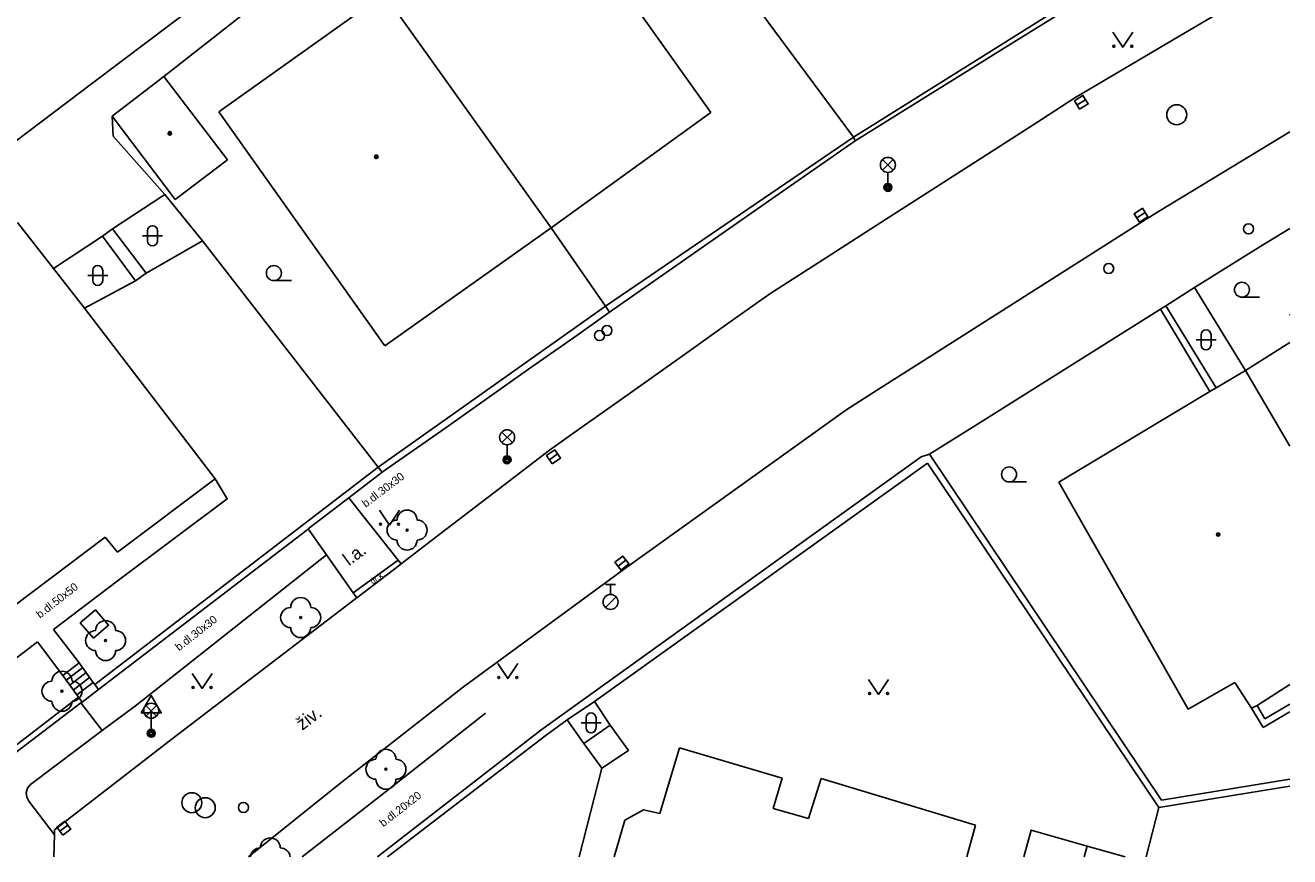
# Model space of a CAD drawing. Extents: x -600391 to -599491, y -1160176 to -1159402.
# Drawn here: x -599554 to -599490.8, y -1160176.1 to -1160134.5 of the extents above; entities that cross this region are included whole.
import ezdxf

# ---------------------------------------------------------------- set-up
doc = ezdxf.new("R2010")
doc.units = 0
for name, color, linetype in [('Level 10', 7, 'Continuous'), ('Level 11', 7, 'Continuous'), ('Level 22', 7, 'Continuous'), ('Level 26', 7, 'Continuous'), ('Level 27', 7, 'Continuous'), ('Level 28', 7, 'Continuous'), ('Level 33', 7, 'Continuous'), ('Level 34', 7, 'Continuous'), ('Level 36', 7, 'Continuous'), ('Level 39', 7, 'Continuous'), ('Level 40', 7, 'Continuous'), ('Level 5', 7, 'Continuous'), ('Level 51', 7, 'Continuous'), ('Level 7', 7, 'Continuous')]:
    doc.layers.add(name, color=color, linetype=linetype)

msp = doc.modelspace()

# ---------------------------------------------------------------- linework, layer by layer
at = {"layer": 'Level 10'}
msp.add_line((-599538.21, -1160172.39), (-599542.818, -1160176.079), dxfattribs=at)
for points in [[(-599501.51, -1160138.17), (-599496.264, -1160135.071), (-599490.773, -1160131.827)], [(-599516.76, -1160147.96), (-599513.697, -1160145.993), (-599511.211, -1160144.398), (-599505.937, -1160141.012), (-599503.52, -1160139.46), (-599501.51, -1160138.17)], [(-599490.773, -1160139.864), (-599495.125, -1160142.505), (-599497.241, -1160143.79), (-599497.95, -1160144.22)], [(-599497.95, -1160144.22), (-599508.878, -1160151.172), (-599511.37, -1160152.76), (-599512.96, -1160153.77)], [(-599527.77, -1160155.77), (-599526.6, -1160154.94), (-599524.13, -1160153.19), (-599521.14, -1160151.07), (-599518.738, -1160149.363), (-599516.76, -1160147.96)], [(-599512.96, -1160153.77), (-599524.02, -1160161.69)], [(-599546.63, -1160170.19), (-599537.46, -1160163.18), (-599537.41, -1160163.14), (-599535.29, -1160161.53), (-599535.19, -1160161.45), (-599533.23, -1160159.95), (-599530.55, -1160157.9), (-599527.77, -1160155.77)], [(-599524.02, -1160161.69), (-599532.07, -1160167.6)], [(-599532.07, -1160167.6), (-599538.21, -1160172.39)], [(-599552.51, -1160174.73), (-599546.63, -1160170.19)], [(-599552.51, -1160174.73), (-599552.52, -1160174.98), (-599552.545, -1160176.079)]]:
    msp.add_lwpolyline(points, dxfattribs=at)
at = {"layer": 'Level 11'}
for p, q in [((-599525.16, -1160171.66), (-599526.286, -1160176.079)), ((-599497.953, -1160176.079), (-599497.32, -1160173.62)), ((-599537.57, -1160174.09), (-599540.13, -1160176.079)), ((-599500.89, -1160175.55), (-599501.045, -1160176.079)), ((-599498.992, -1160176.079), (-599500.89, -1160175.55))]:
    msp.add_line(p, q, dxfattribs=at)
for points in [[(-599526.68, -1160121.12), (-599512.57, -1160140.13)], [(-599557.8, -1160142.85), (-599550.6, -1160137.42)], [(-599549.63, -1160139.08), (-599549.59, -1160140.08)], [(-599549.59, -1160140.08), (-599547, -1160143)], [(-599512.57, -1160140.13), (-599512.5, -1160140.31)], [(-599547, -1160143), (-599549.61, -1160144.71)], [(-599547, -1160143), (-599545.11, -1160145.31)], [(-599527.69, -1160144.66), (-599524.98, -1160148.58)], [(-599550.12, -1160145.08), (-599552.56, -1160146.69)], [(-599549.61, -1160144.71), (-599550.12, -1160145.08)], [(-599548.46, -1160147.3), (-599550.12, -1160145.08)], [(-599549.61, -1160144.71), (-599547.93, -1160146.93)], [(-599547.93, -1160146.93), (-599545.11, -1160145.31)], [(-599545.11, -1160145.31), (-599536.34, -1160156.61)], [(-599548.46, -1160147.3), (-599547.93, -1160146.93)], [(-599551.02, -1160148.67), (-599548.46, -1160147.3)], [(-599492.99, -1160151.79), (-599495.54, -1160147.64)], [(-599524.98, -1160148.58), (-599524.77, -1160148.88)], [(-599494.76, -1160152.83), (-599497.23, -1160148.73)], [(-599496.96, -1160148.55), (-599494.45, -1160152.66)], [(-599536.34, -1160156.61), (-599536.14, -1160156.87)], [(-599549.38, -1160162.31), (-599543.88, -1160158.2), (-599544.49, -1160157.2)], [(-599536.8, -1160159.42), (-599537.81, -1160158.15)], [(-599539.83, -1160159.7), (-599538.92, -1160160.99)], [(-599535.19, -1160161.45), (-599535.33, -1160161.27), (-599536.8, -1160159.42)], [(-599553.72, -1160172.47), (-599550.14, -1160169.78), (-599548.47, -1160168.54), (-599538.92, -1160160.99)], [(-599538.92, -1160160.99), (-599537.58, -1160162.9), (-599537.41, -1160163.14)], [(-599535.33, -1160161.27), (-599537.58, -1160162.9)], [(-599549.38, -1160162.31), (-599552.56, -1160164.73)], [(-599552.56, -1160164.73), (-599551.29, -1160166.4)], [(-599555.45, -1160166.93), (-599553.37, -1160165.35)], [(-599553.37, -1160165.35), (-599552.1, -1160167.02)], [(-599551.29, -1160166.4), (-599552.1, -1160167.02)], [(-599551.11, -1160166.64), (-599551.93, -1160167.26)], [(-599551.29, -1160166.4), (-599550.58, -1160167.37), (-599550.5, -1160167.48)], [(-599551.32, -1160168.11), (-599551.4, -1160167.99), (-599552.1, -1160167.02)], [(-599550.94, -1160166.88), (-599551.75, -1160167.51)], [(-599550.76, -1160167.13), (-599551.58, -1160167.75)], [(-599550.58, -1160167.37), (-599551.4, -1160167.99)], [(-599551.2, -1160168.39), (-599550.14, -1160169.78)], [(-599525.52, -1160168.32), (-599524.74, -1160169.51)], [(-599530.97, -1160168.9), (-599535.98, -1160172.85), (-599537.57, -1160174.09)], [(-599526.06, -1160170.43), (-599526.89, -1160169.24)], [(-599526.06, -1160170.43), (-599524.74, -1160169.51)], [(-599524.74, -1160169.51), (-599523.82, -1160170.77)], [(-599525.16, -1160171.66), (-599526.06, -1160170.43)], [(-599523.82, -1160170.77), (-599525.16, -1160171.66)], [(-599553.8, -1160173.31), (-599553.9, -1160173.11), (-599553.93, -1160172.88), (-599553.86, -1160172.65), (-599553.72, -1160172.47)], [(-599552.52, -1160174.98), (-599553.8, -1160173.31)], [(-599500.89, -1160175.55), (-599503.69, -1160174.75), (-599504.067, -1160176.079)]]:
    msp.add_lwpolyline(points, dxfattribs=at)
at = {"layer": 'Level 22'}
for centre in [(-599534.89, -1160159.76), (-599540.21, -1160164.13), (-599549.96, -1160165.28), (-599552.14, -1160167.81), (-599535.95, -1160171.71)]:
    msp.add_circle(centre, 0.05, dxfattribs=at)
for centre, start, end in [((-599534.89, -1160159.26), 0, 180), ((-599535.39, -1160159.76), 90, 270), ((-599534.39, -1160159.76), 270, 90), ((-599534.89, -1160160.26), 180, 0), ((-599540.71, -1160164.13), 90, 270), ((-599540.21, -1160163.63), 0, 180), ((-599539.71, -1160164.13), 270, 90), ((-599550.46, -1160165.28), 90, 270), ((-599549.96, -1160164.78), 0, 180), ((-599549.46, -1160165.28), 270, 90), ((-599540.21, -1160164.63), 180, 0), ((-599549.96, -1160165.78), 180, 0), ((-599552.64, -1160167.81), 90, 270), ((-599552.14, -1160167.31), 0, 180), ((-599551.64, -1160167.81), 270, 90), ((-599552.14, -1160168.31), 180, 0), ((-599536.45, -1160171.71), 90, 270), ((-599535.95, -1160171.21), 0, 180), ((-599535.45, -1160171.71), 270, 90), ((-599535.95, -1160172.21), 180, 0), ((-599542.23, -1160176.14), 90, 172.94711), ((-599541.73, -1160175.64), 0, 180), ((-599541.23, -1160176.14), 7.05289, 90)]:
    msp.add_arc(centre, 0.5, start, end, dxfattribs=at)
at = {"layer": 'Level 26'}
msp.add_lwpolyline([(-599550.573, -1160165.155), (-599549.815, -1160164.503), (-599550.467, -1160163.745), (-599551.225, -1160164.397)], close=True, dxfattribs=at)
at = {"layer": 'Level 27'}
for p, q in [((-599501.403, -1160138.521), (-599500.977, -1160138.259)), ((-599498.42, -1160144.166), (-599498, -1160143.894)), ((-599527.775, -1160156.244), (-599527.365, -1160155.956)), ((-599524.346, -1160161.565), (-599523.954, -1160161.255)), ((-599552.25, -1160174.81), (-599551.85, -1160174.51))]:
    msp.add_line(p, q, dxfattribs=at)
for points in [[(-599501.272, -1160138.734), (-599500.846, -1160138.472), (-599501.108, -1160138.046), (-599501.534, -1160138.308)], [(-599498.284, -1160144.376), (-599497.864, -1160144.104), (-599498.136, -1160143.684), (-599498.556, -1160143.956)], [(-599527.631, -1160156.448), (-599527.222, -1160156.161), (-599527.509, -1160155.752), (-599527.918, -1160156.039)], [(-599524.191, -1160161.761), (-599523.799, -1160161.451), (-599524.109, -1160161.059), (-599524.501, -1160161.369)], [(-599552.101, -1160175.01), (-599551.7, -1160174.711), (-599551.999, -1160174.31), (-599552.4, -1160174.609)]]:
    msp.add_lwpolyline(points, close=True, dxfattribs=at)
for centre in [(-599496.42, -1160139.01), (-599545.65, -1160173.38), (-599544.98, -1160173.63)]:
    msp.add_circle(centre, 0.5, dxfattribs=at)
at = {"layer": 'Level 28'}
for p, q in [((-599524.97, -1160162.475), (-599524.47, -1160162.475)), ((-599524.72, -1160162.975), (-599524.72, -1160162.475)), ((-599524.978, -1160163.622), (-599524.448, -1160163.092))]:
    msp.add_line(p, q, dxfattribs=at)
for centre, radius in [((-599492.83, -1160144.71), 0.25), ((-599499.82, -1160146.69), 0.25), ((-599524.9, -1160149.79), 0.25), ((-599525.27, -1160150.04), 0.25), ((-599524.72, -1160163.35), 0.375), ((-599543.07, -1160173.62), 0.25)]:
    msp.add_circle(centre, radius, dxfattribs=at)
at = {"layer": 'Level 33'}
for p, q in [((-599511.125, -1160141.78), (-599510.595, -1160141.25)), ((-599511.125, -1160141.25), (-599510.595, -1160141.78)), ((-599510.86, -1160141.89), (-599510.86, -1160142.64)), ((-599530.155, -1160155.39), (-599529.625, -1160154.86)), ((-599530.155, -1160154.86), (-599529.625, -1160155.39)), ((-599529.89, -1160155.5), (-599529.89, -1160156.25)), ((-599547.945, -1160169.05), (-599547.415, -1160168.52)), ((-599547.945, -1160168.52), (-599547.415, -1160169.05)), ((-599547.68, -1160169.16), (-599547.68, -1160169.91))]:
    msp.add_line(p, q, dxfattribs=at)
for centre, radius in [((-599510.86, -1160141.515), 0.375), ((-599510.86, -1160142.64), 0.2), ((-599510.86, -1160142.64), 0.145), ((-599510.86, -1160142.64), 0.0876), ((-599529.89, -1160155.125), 0.375), ((-599529.89, -1160156.25), 0.2), ((-599529.89, -1160156.25), 0.145), ((-599529.89, -1160156.25), 0.0876), ((-599547.68, -1160168.785), 0.375), ((-599547.68, -1160169.91), 0.2), ((-599547.68, -1160169.91), 0.145), ((-599547.68, -1160169.91), 0.0876)]:
    msp.add_circle(centre, radius, dxfattribs=at)
at = {"layer": 'Level 34'}
msp.add_line((-599547.68, -1160168.892), (-599547.68, -1160169.91), dxfattribs=at)
msp.add_lwpolyline([(-599548.18, -1160168.892), (-599547.18, -1160168.892), (-599547.68, -1160168.026)], close=True, dxfattribs=at)
at = {"layer": 'Level 36'}
for p, q in [((-599548.116, -1160145.056), (-599547.116, -1160145.056)), ((-599547.866, -1160144.806), (-599547.866, -1160145.306)), ((-599547.366, -1160144.806), (-599547.366, -1160145.306)), ((-599550.856, -1160147.036), (-599549.856, -1160147.036)), ((-599550.606, -1160146.786), (-599550.606, -1160147.286)), ((-599550.106, -1160146.786), (-599550.106, -1160147.286)), ((-599541.55, -1160147.295), (-599540.675, -1160147.295)), ((-599493.16, -1160148.125), (-599492.285, -1160148.125)), ((-599495.456, -1160150.256), (-599494.456, -1160150.256)), ((-599495.206, -1160150.006), (-599495.206, -1160150.506)), ((-599494.706, -1160150.006), (-599494.706, -1160150.506)), ((-599504.8, -1160157.355), (-599503.925, -1160157.355)), ((-599525.946, -1160169.146), (-599525.946, -1160169.646)), ((-599525.446, -1160169.146), (-599525.446, -1160169.646)), ((-599526.196, -1160169.396), (-599525.196, -1160169.396))]:
    msp.add_line(p, q, dxfattribs=at)
for points in [[(-599499.62, -1160134.89), (-599499.12, -1160135.64), (-599498.62, -1160134.89)], [(-599536.27, -1160158.76), (-599535.77, -1160159.51), (-599535.27, -1160158.76)], [(-599530.36, -1160166.43), (-599529.86, -1160167.18), (-599529.36, -1160166.43)], [(-599545.64, -1160166.92), (-599545.14, -1160167.67), (-599544.64, -1160166.92)], [(-599511.82, -1160167.22), (-599511.32, -1160167.97), (-599510.82, -1160167.22)]]:
    msp.add_lwpolyline(points, dxfattribs=at)
for centre, radius in [((-599499.57, -1160135.59), 0.05), ((-599498.671, -1160135.59), 0.05), ((-599541.55, -1160146.92), 0.375), ((-599493.16, -1160147.75), 0.375), ((-599504.8, -1160156.98), 0.375), ((-599536.22, -1160159.46), 0.05), ((-599535.321, -1160159.46), 0.05), ((-599530.31, -1160167.13), 0.05), ((-599529.411, -1160167.13), 0.05), ((-599545.59, -1160167.62), 0.05), ((-599544.691, -1160167.62), 0.05), ((-599511.77, -1160167.92), 0.05), ((-599510.871, -1160167.92), 0.05)]:
    msp.add_circle(centre, radius, dxfattribs=at)
for centre, start, end in [((-599547.616, -1160144.806), 0, 180), ((-599547.616, -1160145.306), 180, 0), ((-599550.356, -1160146.786), 0, 180), ((-599550.356, -1160147.286), 180, 0), ((-599494.956, -1160150.006), 0, 180), ((-599494.956, -1160150.506), 180, 0), ((-599525.696, -1160169.146), 0, 180), ((-599525.696, -1160169.646), 180, 0)]:
    msp.add_arc(centre, 0.25, start, end, dxfattribs=at)
at = {"layer": 'Level 39'}
for centre, radius in [((-599546.75, -1160139.94), 0.09), ((-599546.75, -1160139.94), 0.0398), ((-599536.43, -1160141.11), 0.09), ((-599536.43, -1160141.11), 0.0398), ((-599494.35, -1160159.98), 0.09), ((-599494.35, -1160159.98), 0.0398)]:
    msp.add_circle(centre, radius, dxfattribs=at)
at = {"layer": 'Level 5'}
for p, q in [((-599490.79, -1160149), (-599490.773, -1160148.989)), ((-599490.773, -1160149.029), (-599490.79, -1160149)), ((-599492.99, -1160151.79), (-599490.773, -1160150.381)), ((-599490.773, -1160155.572), (-599492.99, -1160151.79)), ((-599490.773, -1160167.479), (-599492.4, -1160168.53)), ((-599524.546, -1160176.079), (-599524, -1160174.25)), ((-599506.48, -1160174.51), (-599506.904, -1160176.079))]:
    msp.add_line(p, q, dxfattribs=at)
for points in [[(-599528.03, -1160127.22), (-599519.71, -1160138.89)], [(-599544.3, -1160138.86), (-599536.03, -1160132.96)], [(-599536.03, -1160132.96), (-599527.69, -1160144.66)], [(-599549.63, -1160139.08), (-599547.05, -1160137.09)], [(-599547.05, -1160137.09), (-599543.86, -1160141.26)], [(-599536.01, -1160150.55), (-599544.3, -1160138.86)], [(-599519.71, -1160138.89), (-599527.69, -1160144.66)], [(-599546.48, -1160143.24), (-599549.63, -1160139.08)], [(-599543.86, -1160141.26), (-599546.48, -1160143.24)], [(-599554.36, -1160144.39), (-599552.56, -1160146.69)], [(-599527.69, -1160144.66), (-599536.01, -1160150.55)], [(-599552.56, -1160146.69), (-599551.02, -1160148.67)], [(-599551.02, -1160148.67), (-599544.49, -1160157.2)], [(-599494.45, -1160152.66), (-599492.99, -1160151.79)], [(-599502.31, -1160157.37), (-599494.76, -1160152.83)], [(-599494.76, -1160152.83), (-599494.45, -1160152.66)], [(-599544.49, -1160157.2), (-599549.37, -1160160.87)], [(-599495.85, -1160168.7), (-599502.31, -1160157.37)], [(-599549.98, -1160160.11), (-599554.59, -1160163.59)], [(-599549.37, -1160160.87), (-599549.98, -1160160.11)], [(-599493.52, -1160167.37), (-599495.85, -1160168.7)], [(-599492.68, -1160168.65), (-599493.52, -1160167.37)], [(-599492.4, -1160168.53), (-599492.68, -1160168.65)], [(-599522.26, -1160173.92), (-599521.28, -1160170.64)], [(-599521.28, -1160170.64), (-599516.14, -1160172.16)], [(-599516.14, -1160172.16), (-599516.59, -1160173.67)], [(-599514.82, -1160174.17), (-599514.19, -1160172.17)], [(-599514.19, -1160172.17), (-599506.48, -1160174.51)], [(-599524, -1160174.25), (-599523.08, -1160173.74)], [(-599523.08, -1160173.74), (-599522.26, -1160173.92)], [(-599516.59, -1160173.67), (-599514.82, -1160174.17)]]:
    msp.add_lwpolyline(points, dxfattribs=at)
at = {"layer": 'Level 51'}
for p, q in [((-599492.01, -1160169.19), (-599490.773, -1160168.458)), ((-599492.1, -1160169.62), (-599490.773, -1160168.846)), ((-599497.18, -1160173.26), (-599490.773, -1160172.206)), ((-599490.773, -1160172.552), (-599497.32, -1160173.62))]:
    msp.add_line(p, q, dxfattribs=at)
for points in [[(-599542.9, -1160131.61), (-599550.6, -1160137.42)], [(-599541.89, -1160133.03), (-599547.05, -1160137.09)], [(-599492.68, -1160168.65), (-599492.1, -1160169.62)], [(-599492.4, -1160168.53), (-599492.01, -1160169.19)]]:
    msp.add_lwpolyline(points, dxfattribs=at)
at = {"layer": 'Level 7'}
msp.add_line((-599535.867, -1160176.079), (-599528.01, -1160170.05), dxfattribs=at)
for points in [[(-599499.88, -1160132.17), (-599505.68, -1160135.81), (-599512.57, -1160140.13)], [(-599512.5, -1160140.31), (-599508.12, -1160137.59), (-599505.75, -1160136.11), (-599505.56, -1160136), (-599499.74, -1160132.38)], [(-599512.57, -1160140.13), (-599524.98, -1160148.58)], [(-599523.39, -1160147.91), (-599521.072, -1160146.297), (-599515.946, -1160142.717), (-599513.589, -1160141.071), (-599512.5, -1160140.31)], [(-599495.54, -1160147.64), (-599492.212, -1160145.581), (-599490.773, -1160144.69)], [(-599496.96, -1160148.55), (-599495.54, -1160147.64)], [(-599524.77, -1160148.88), (-599523.39, -1160147.91)], [(-599524.98, -1160148.58), (-599536.34, -1160156.61)], [(-599536.14, -1160156.87), (-599535.85, -1160156.67), (-599533.06, -1160154.71), (-599528.82, -1160151.72), (-599526.41, -1160150.03), (-599524.77, -1160148.88)], [(-599508.77, -1160155.96), (-599506.12, -1160154.3), (-599497.23, -1160148.73)], [(-599497.23, -1160148.73), (-599496.96, -1160148.55)], [(-599509.2, -1160156.1), (-599508.77, -1160155.96)], [(-599508.77, -1160155.96), (-599497.18, -1160173.26)], [(-599536.34, -1160156.61), (-599550.5, -1160167.48)], [(-599528.2, -1160169.76), (-599509.2, -1160156.1)], [(-599525.52, -1160168.32), (-599508.88, -1160156.41)], [(-599508.88, -1160156.41), (-599497.32, -1160173.62)], [(-599550.32, -1160167.72), (-599539.91, -1160159.76), (-599539.83, -1160159.7), (-599538.01, -1160158.3), (-599537.81, -1160158.15), (-599536.14, -1160156.87)], [(-599551.14, -1160168.35), (-599550.32, -1160167.72)], [(-599550.32, -1160167.72), (-599550.5, -1160167.48)], [(-599560.77, -1160175.32), (-599560.36, -1160175.19), (-599560.02, -1160175.08), (-599559.49, -1160174.72), (-599559.39, -1160174.64), (-599551.2, -1160168.39), (-599551.14, -1160168.35)], [(-599551.32, -1160168.11), (-599559.63, -1160174.48), (-599560.16, -1160174.72), (-599560.73, -1160174.86)], [(-599551.32, -1160168.11), (-599551.14, -1160168.35)], [(-599526.89, -1160169.24), (-599525.52, -1160168.32)], [(-599528.01, -1160170.05), (-599526.89, -1160169.24)], [(-599536.371, -1160176.079), (-599536.14, -1160175.9), (-599528.2, -1160169.76)]]:
    msp.add_lwpolyline(points, dxfattribs=at)

# ---------------------------------------------------------------- texts
at = {"layer": 'Level 40'}
for s, height, rotation, p in [('b.dl.30x30', 0.4, 37, (-599536.96, -1160158.65)), ('l.a.', 0.65, 36.3754, (-599537.8, -1160161.57)), ('dr.k.', 0.3, 36.3754, (-599536.6, -1160162.49)), ('b.dl.50x50', 0.4, 37.97679, (-599553.24, -1160164.19)), ('b.dl.30x30', 0.4, 37.97679, (-599546.29, -1160165.82)), ('živ.', 0.65, 36.7096, (-599540.13, -1160169.79)), ('b.dl.20x20', 0.4, 37.97679, (-599536.08, -1160174.61))]:
    msp.add_text(s, height=height, rotation=rotation, dxfattribs=at).set_placement(p)

doc.saveas('drawing.dxf')
